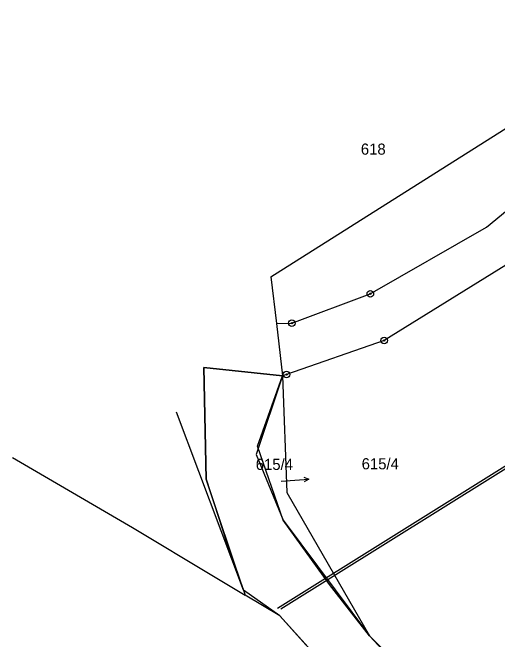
# Model space of a CAD drawing. Extents: x -469926 to -462499, y -1098642 to -1092733.
# Drawn here: x -468290.1 to -468216, y -1097245.9 to -1097150.1 of the extents above; entities that cross this region are included whole.
import ezdxf

# ---------------------------------------------------------------- set-up
doc = ezdxf.new("R2010")
doc.units = 0
for name, color, linetype in [('Vrstva 1', 7, 'Continuous'), ('Vrstva 11', 7, 'Continuous'), ('Vrstva 12', 7, 'Continuous'), ('Vrstva 13', 7, 'Continuous'), ('Vrstva 14', 7, 'Continuous'), ('Vrstva 16', 7, 'Continuous'), ('Vrstva 24', 7, 'Continuous'), ('Vrstva 50', 7, 'Continuous')]:
    doc.layers.add(name, color=color, linetype=linetype)

msp = doc.modelspace()

# ---------------------------------------------------------------- linework, layer by layer
at = {"layer": 'Vrstva 1'}
for p, q in [((-468217.66, -1097182.93), (-468162.86, -1097137.17)), ((-468250.58, -1097190.51), (-468214.08, -1097167.43)), ((-468235.4, -1097193.1), (-468217.66, -1097182.93)), ((-468212.89, -1097187.58), (-468233.28, -1097200.25)), ((-468250.58, -1097190.51), (-468249.74, -1097197.64)), ((-468247.38, -1097197.58), (-468235.4, -1097193.1)), ((-468249.74, -1097197.64), (-468247.38, -1097197.58)), ((-468249.74, -1097197.64), (-468248.8, -1097205.62)), ((-468233.28, -1097200.25), (-468248.19, -1097205.44)), ((-468248.8, -1097205.62), (-468260.85, -1097204.35)), ((-468260.85, -1097204.35), (-468260.47, -1097221.45)), ((-468252.65, -1097216.41), (-468248.8, -1097205.62)), ((-468248.19, -1097205.44), (-468248.8, -1097205.62)), ((-468248.8, -1097205.62), (-468248.18, -1097223.47)), ((-468254.79, -1097238.41), (-468265, -1097211.17)), ((-468248.71, -1097227.72), (-468252.65, -1097216.41)), ((-468260.47, -1097221.45), (-468256.8, -1097232.73)), ((-468248.18, -1097223.47), (-468235.5, -1097245.38)), ((-468241.63, -1097237.52), (-468248.71, -1097227.72)), ((-468256.8, -1097232.73), (-468254.79, -1097238.41)), ((-468235.5, -1097245.38), (-468241.63, -1097237.52)), ((-468254.79, -1097238.41), (-468254.51, -1097239.15)), ((-468235.5, -1097245.38), (-468180.63, -1097299.79)), ((-468181.72, -1097303.31), (-468235.5, -1097245.38))]:
    msp.add_line(p, q, dxfattribs=at)
at = {"layer": 'Vrstva 11'}
msp.add_lwpolyline([(-468172.42, -1097323.77), (-468193.56, -1097305.68), (-468192.91, -1097304.49), (-468226.68, -1097267.27), (-468249.22, -1097242.33), (-468254.79, -1097238.41), (-468260.47, -1097221.45), (-468260.85, -1097204.35), (-468248.8, -1097205.62), (-468252.825, -1097217.667), (-468248.71, -1097227.72), (-468235.5, -1097245.38), (-468181.72, -1097303.31), (-468179.12, -1097301.1), (-468177.986, -1097302.082)], dxfattribs=at)
at = {"layer": 'Vrstva 12'}
msp.add_line((-468249.6, -1097241.17), (-468111.37, -1097154.68), dxfattribs=at)
at = {"layer": 'Vrstva 13'}
for p, q in [((-468290.06, -1097218.14), (-468271.74, -1097228.81)), ((-468271.74, -1097228.81), (-468259.34, -1097236.25)), ((-468259.34, -1097236.25), (-468254.51, -1097239.15)), ((-468249.22, -1097242.33), (-468254.51, -1097239.15)), ((-468226.68, -1097267.27), (-468249.22, -1097242.33))]:
    msp.add_line(p, q, dxfattribs=at)
at = {"layer": 'Vrstva 14'}
msp.add_lwpolyline([(-468249.076, -1097241.256), (-468110.689, -1097154.854), (-468022.463, -1097101.442), (-467981.896, -1097076.13), (-467860.095, -1097000.392)], dxfattribs=at)
at = {"layer": 'Vrstva 16'}
for p, q in [((-468249.01, -1097221.76), (-468246.91, -1097221.59)), ((-468246.91, -1097221.59), (-468244.816, -1097221.429))]:
    msp.add_line(p, q, dxfattribs=at)
msp.add_lwpolyline([(-468245.541, -1097221.134), (-468244.816, -1097221.429), (-468245.487, -1097221.832)], dxfattribs=at)
at = {"layer": 'Vrstva 24'}
for centre, radius in [((-468235.4, -1097193.1), 0.5), ((-468235.4, -1097193.1), 0.1), ((-468247.38, -1097197.58), 0.5), ((-468247.38, -1097197.58), 0.1), ((-468233.28, -1097200.25), 0.5), ((-468233.28, -1097200.25), 0.1), ((-468248.19, -1097205.44), 0.5), ((-468248.19, -1097205.44), 0.1)]:
    msp.add_circle(centre, radius, dxfattribs=at)

# ---------------------------------------------------------------- texts
at = {"layer": 'Vrstva 50'}
for s, p in [('618', (-468236.847, -1097171.84)), ('615/4', (-468236.722, -1097219.93)), ('615/4', (-468252.904, -1097220.02))]:
    msp.add_text(s, height=1.7, dxfattribs=at).set_placement(p)

doc.saveas('drawing.dxf')
